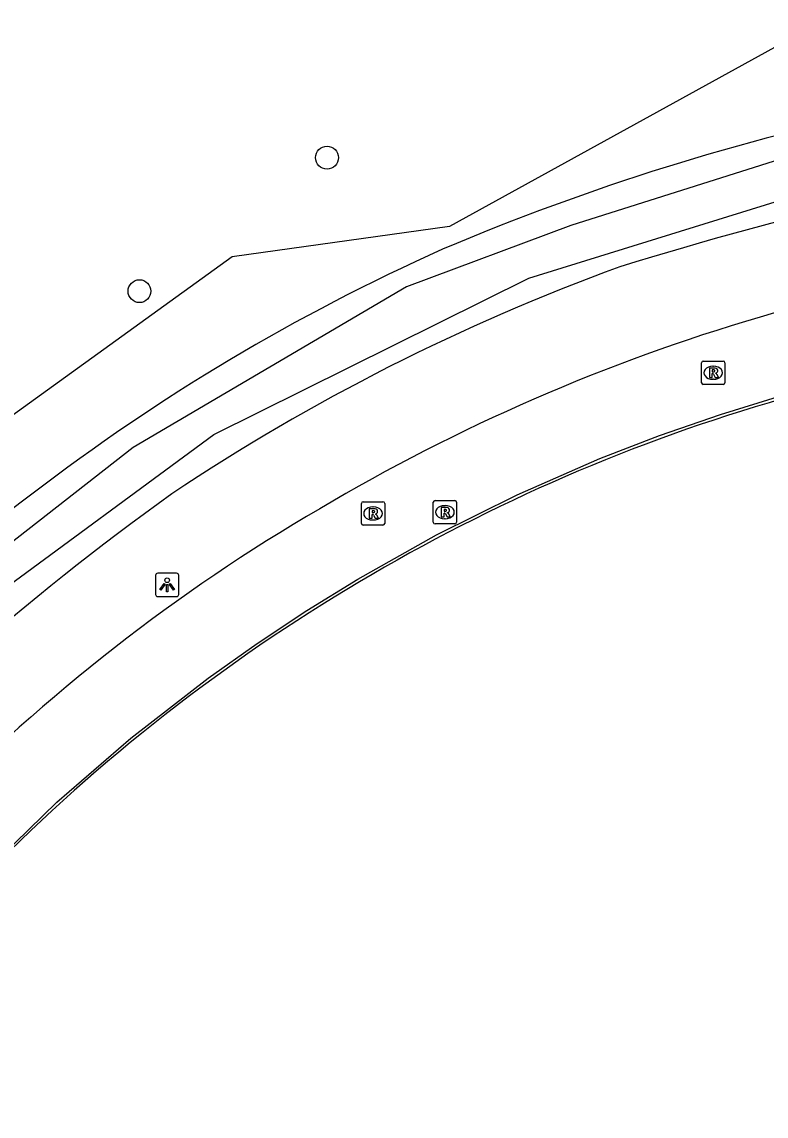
# Model space of a CAD drawing. Extents: x 155018 to 156648, y 383980 to 385733.
# Drawn here: x 156093.8 to 156125.7, y 384665.05 to 384711.95 of the extents above; entities that cross this region are included whole.
import ezdxf

# ---------------------------------------------------------------- set-up
doc = ezdxf.new("R2010")
doc.units = 0
for name, color, linetype in [('IMGEO_Boom', 7, 'Continuous'), ('IMGEO_Groenvoorziening', 7, 'Continuous'), ('IMGEO_Lichtpunt', 7, 'Continuous'), ('IMGEO_Lijnafwatering', 7, 'Continuous'), ('IMGEO_Rijbaan_lokaal_gesloten', 7, 'Continuous'), ('IMGEO_Rioolput', 7, 'Continuous'), ('IMGEO_Waterloop', 7, 'Continuous')]:
    doc.layers.add(name, color=color, linetype=linetype)

msp = doc.modelspace()

# ---------------------------------------------------------------- linework, layer by layer
at = {"layer": 'IMGEO_Boom'}
for centre in [(156106.88, 384706.13), (156098.842, 384700.407)]:
    msp.add_circle(centre, 0.489, dxfattribs=at)
at = {"layer": 'IMGEO_Groenvoorziening'}
msp.add_lwpolyline([(156092.608, 384805.486), (156104.34, 384822.039), (156109.681, 384825.736), (156116.935, 384848.113), (156123.571, 384846.858), (156128.811, 384836.516), (156139.541, 384820.551), (156144.509, 384812.164), (156161.399, 384786.097), (156159.902, 384780.041), (156181.763, 384744.983), (156194.882, 384713.157), (156193.62, 384706.064), (156154.765, 384714.834), (156144.099, 384710.771), (156128.027, 384711.937), (156112.137, 384703.172), (156102.819, 384701.872), (156086.197, 384689.897), (156080.587, 384681.206), (156070.694, 384667.747), (156063.784, 384665.047)], dxfattribs=at)
for centre, radius, start, end in [((156152.217, 384607.022), 103.394, 101.67253, 112.98992), ((156163.573, 384560.036), 148.141, 98.54095, 107.33523), ((156147.566, 384622.298), 87.531, 114.09273, 127.54533), ((156150.31, 384616.655), 90.24, 110.00857, 123.71409), ((156146.933, 384620.555), 88.541, 126.5328, 139.58559), ((156167.707, 384597.65), 115.771, 125.65588, 137.0953)]:
    msp.add_arc(centre, radius, start, end, dxfattribs=at)
at = {"layer": 'IMGEO_Lichtpunt'}
for p, q in [((156099.53, 384688.219), (156099.53, 384687.412)), ((156099.53, 384688.219), (156099.53, 384687.412)), ((156100.432, 384688.314), (156099.624, 384688.314)), ((156100.432, 384688.314), (156099.624, 384688.314)), ((156100.526, 384687.412), (156100.526, 384688.219)), ((156100.526, 384687.412), (156100.526, 384688.219)), ((156099.624, 384687.318), (156100.432, 384687.318)), ((156099.624, 384687.318), (156100.432, 384687.318))]:
    msp.add_line(p, q, dxfattribs=at)
for points in [[(156099.904, 384687.883), (156099.943, 384687.855), (156099.755, 384687.593), (156099.717, 384687.62), (156099.904, 384687.883)], [(156100.116, 384687.855), (156100.154, 384687.882), (156100.341, 384687.62), (156100.302, 384687.592), (156100.116, 384687.855)], [(156100.006, 384687.835), (156100.053, 384687.835), (156100.053, 384687.513), (156100.006, 384687.513), (156100.006, 384687.835)]]:
    msp.add_lwpolyline(points, dxfattribs=at)
msp.add_circle((156100.029, 384688.017), 0.0994, dxfattribs=at)
for centre, start, end in [((156099.624, 384688.219), 90, 180), ((156099.624, 384688.219), 90, 180), ((156100.432, 384688.219), 0, 90), ((156100.432, 384688.219), 0, 90), ((156099.624, 384687.412), 180, 270), ((156099.624, 384687.412), 180, 270), ((156100.432, 384687.412), 270, 0), ((156100.432, 384687.412), 270, 360)]:
    msp.add_arc(centre, 0.0946, start, end, dxfattribs=at)
at = {"layer": 'IMGEO_Lijnafwatering'}
for points in [[(156118.567, 384693.231), (156121.138, 384694.224), (156123.743, 384695.124), (156126.379, 384695.929), (156129.914, 384696.919), (156133.494, 384697.732), (156137.109, 384698.365)], [(156101.793, 384683.82), (156103.884, 384685.303), (156106.022, 384686.716), (156108.206, 384688.058), (156111.571, 384689.957), (156115.028, 384691.683), (156118.567, 384693.231)], [(156087.732, 384670.686), (156089.2, 384672.362), (156090.717, 384673.994), (156092.282, 384675.581), (156095.303, 384678.497), (156098.476, 384681.246), (156101.793, 384683.82)]]:
    msp.add_lwpolyline(points, dxfattribs=at)
at = {"layer": 'IMGEO_Rijbaan_lokaal_gesloten'}
for centre, radius, start, end in [((156148.919, 384619.913), 82.78, 92.13867, 106.47502), ((156148.621, 384620.246), 82.376, 106.34202, 120.69485), ((156147.82, 384621.441), 77.378, 106.05491, 120.73422), ((156146.063, 384623.26), 78.482, 120.21188, 135.74514), ((156148.492, 384620.162), 78.821, 120.67948, 135.39751)]:
    msp.add_arc(centre, radius, start, end, dxfattribs=at)
at = {"layer": 'IMGEO_Rioolput'}
for p, q in [((156122.931, 384696.484), (156122.931, 384697.336)), ((156123.006, 384697.41), (156123.858, 384697.41)), ((156123.932, 384697.336), (156123.932, 384696.484)), ((156123.419, 384697.19), (156123.444, 384697.19)), ((156123.858, 384696.41), (156123.006, 384696.41)), ((156123.442, 384696.63), (156123.417, 384696.63)), ((156108.352, 384690.452), (156108.352, 384691.304)), ((156108.427, 384691.378), (156109.279, 384691.378)), ((156108.84, 384691.158), (156108.865, 384691.158)), ((156109.353, 384691.304), (156109.353, 384690.452)), ((156111.435, 384690.507), (156111.435, 384691.359)), ((156111.51, 384691.433), (156112.362, 384691.433)), ((156111.923, 384691.213), (156111.948, 384691.213)), ((156112.436, 384691.359), (156112.436, 384690.507)), ((156109.279, 384690.378), (156108.427, 384690.378)), ((156108.863, 384690.598), (156108.838, 384690.598)), ((156112.362, 384690.433), (156111.51, 384690.433)), ((156111.946, 384690.653), (156111.921, 384690.653))]:
    msp.add_line(p, q, dxfattribs=at)
for points in [[(156122.931, 384696.484), (156122.931, 384697.336)], [(156123.006, 384697.41), (156123.858, 384697.41)], [(156123.932, 384697.336), (156123.932, 384696.484)], [(156123.52, 384697.108), (156123.268, 384697.11), (156123.268, 384696.71)], [(156123.268, 384696.71), (156123.392, 384696.71), (156123.392, 384696.872), (156123.403, 384696.872)], [(156123.446, 384697.029), (156123.392, 384697.029), (156123.392, 384696.948)], [(156123.392, 384696.948), (156123.444, 384696.948)], [(156123.45, 384696.843), (156123.521, 384696.71), (156123.661, 384696.71), (156123.596, 384696.836)], [(156123.858, 384696.41), (156123.006, 384696.41)], [(156108.352, 384690.452), (156108.352, 384691.304)], [(156108.427, 384691.378), (156109.279, 384691.378)], [(156109.353, 384691.304), (156109.353, 384690.452)], [(156111.435, 384690.507), (156111.435, 384691.359)], [(156111.51, 384691.433), (156112.362, 384691.433)], [(156112.436, 384691.359), (156112.436, 384690.507)], [(156108.941, 384691.076), (156108.689, 384691.078), (156108.689, 384690.678)], [(156108.689, 384690.678), (156108.813, 384690.678), (156108.813, 384690.84), (156108.824, 384690.84)], [(156108.867, 384690.997), (156108.813, 384690.997), (156108.813, 384690.916)], [(156108.813, 384690.916), (156108.865, 384690.916)], [(156108.871, 384690.811), (156108.942, 384690.678), (156109.082, 384690.678), (156109.017, 384690.804)], [(156112.024, 384691.131), (156111.772, 384691.133), (156111.772, 384690.733)], [(156111.772, 384690.733), (156111.896, 384690.733), (156111.896, 384690.895), (156111.907, 384690.895)], [(156111.95, 384691.052), (156111.896, 384691.052), (156111.896, 384690.971)], [(156111.896, 384690.971), (156111.948, 384690.971)], [(156111.954, 384690.866), (156112.025, 384690.733), (156112.165, 384690.733), (156112.1, 384690.859)], [(156109.279, 384690.378), (156108.427, 384690.378)], [(156112.362, 384690.433), (156111.51, 384690.433)]]:
    msp.add_lwpolyline(points, dxfattribs=at)
for centre, radius, start, end in [((156123.008, 384697.334), 0.0765, 91.552, 178.448), ((156123.008, 384697.334), 0.0765, 91.552, 178.448), ((156123.856, 384697.334), 0.0765, 1.552, 88.448), ((156123.856, 384697.334), 0.0765, 1.552, 88.448), ((156123.402, 384696.819), 0.0533, 26.0293, 88.6989), ((156123.428, 384697.137), 0.19, 274.7715, 282.9687), ((156123.452, 384696.933), 0.0964, 77.0061, 93.1865), ((156123.466, 384696.99), 0.0378, 276.6634, 79.6772), ((156123.519, 384696.998), 0.109, 350.3612, 89.416), ((156123.517, 384696.998), 0.112, 277.5842, 350.9817), ((156123.501, 384696.783), 0.108, 29.5134, 73.7905), ((156123.008, 384696.486), 0.0765, 181.552, 268.448), ((156123.008, 384696.486), 0.0765, 181.552, 268.448), ((156123.856, 384696.486), 0.0765, 271.552, 358.448), ((156123.856, 384696.486), 0.0765, 271.552, 358.448), ((156108.429, 384691.302), 0.0765, 91.552, 178.448), ((156108.429, 384691.302), 0.0765, 91.552, 178.448), ((156109.277, 384691.302), 0.0765, 1.552, 88.448), ((156109.277, 384691.302), 0.0765, 1.552, 88.448), ((156111.512, 384691.357), 0.0765, 91.552, 178.448), ((156111.512, 384691.357), 0.0765, 91.552, 178.448), ((156112.36, 384691.357), 0.0765, 1.552, 88.448), ((156112.36, 384691.357), 0.0765, 1.552, 88.448), ((156108.823, 384690.787), 0.0533, 26.0293, 88.6989), ((156108.849, 384691.105), 0.19, 274.7715, 282.9687), ((156108.873, 384690.901), 0.0964, 77.0061, 93.1865), ((156108.887, 384690.958), 0.0378, 276.6634, 79.6772), ((156108.94, 384690.966), 0.109, 350.3612, 89.416), ((156108.938, 384690.966), 0.112, 277.5842, 350.9817), ((156108.922, 384690.751), 0.108, 29.5134, 73.7905), ((156111.906, 384690.842), 0.0533, 26.0293, 88.6989), ((156111.932, 384691.16), 0.19, 274.7715, 282.9687), ((156111.956, 384690.956), 0.0964, 77.0061, 93.1865), ((156111.97, 384691.013), 0.0378, 276.6634, 79.6772), ((156112.023, 384691.021), 0.109, 350.3612, 89.416), ((156112.021, 384691.021), 0.112, 277.5842, 350.9817), ((156112.005, 384690.806), 0.108, 29.5134, 73.7905), ((156108.429, 384690.454), 0.0765, 181.552, 268.448), ((156108.429, 384690.454), 0.0765, 181.552, 268.448), ((156109.277, 384690.454), 0.0765, 271.552, 358.448), ((156109.277, 384690.454), 0.0765, 271.552, 358.448), ((156111.512, 384690.509), 0.0765, 181.552, 268.448), ((156111.512, 384690.509), 0.0765, 181.552, 268.448), ((156112.36, 384690.509), 0.0765, 271.552, 358.448), ((156112.36, 384690.509), 0.0765, 271.552, 358.448)]:
    msp.add_arc(centre, radius, start, end, dxfattribs=at)
for centre, major_axis, ratio, start_param, end_param in [((156123.418, 384696.91), (-0.387, 0.002), 0.722429, 4.712389, 7.853982), ((156123.443, 384696.91), (-0.39, 0.002), 0.717154, 1.570796, 4.712389), ((156108.839, 384690.878), (-0.387, 0.002), 0.722429, 4.712389, 7.853982), ((156108.864, 384690.878), (-0.39, 0.002), 0.717154, 1.570796, 4.712389), ((156111.922, 384690.933), (-0.387, 0.002), 0.722429, 4.712389, 7.853982), ((156111.947, 384690.933), (-0.39, 0.002), 0.717154, 1.570796, 4.712389)]:
    msp.add_ellipse(centre, major_axis=major_axis, ratio=ratio, start_param=start_param, end_param=end_param, dxfattribs=at)
at = {"layer": 'IMGEO_Waterloop'}
for points in [[(156092.429, 384687.211), (156102.025, 384694.26), (156115.529, 384700.969), (156131.155, 384705.81), (156143.894, 384707.593), (156155.104, 384708.358), (156163.427, 384708.018), (156172.853, 384706.617), (156187.588, 384701.394), (156200.369, 384704.451), (156200.921, 384705.597), (156188.947, 384737.147), (156184.955, 384745.81), (156172.047, 384771.372)], [(156177.715, 384756.723), (156187.185, 384737.02), (156189.308, 384731.797), (156195.762, 384715.788), (156199.244, 384706.107), (156187.652, 384703.135), (156185.953, 384703.347), (156180.56, 384705.555), (156173.979, 384707.805), (156162.938, 384709.334), (156156.314, 384709.674), (156146.463, 384709.759), (156129.393, 384707.041), (156117.333, 384703.219), (156110.284, 384700.587), (156098.565, 384693.708), (156089.987, 384686.999)]]:
    msp.add_lwpolyline(points, dxfattribs=at)

doc.saveas('drawing.dxf')
